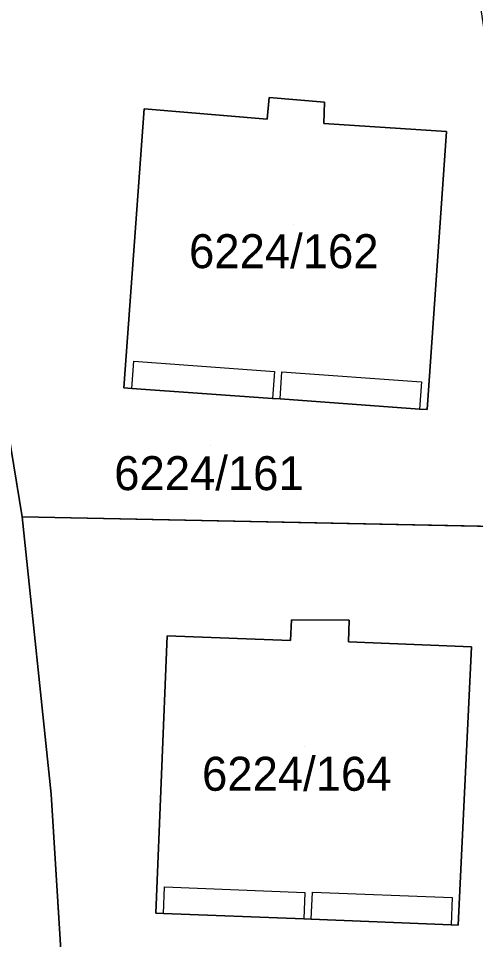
# Model space of a CAD drawing. Extents: x -266199 to -261993, y -1239047 to -1235108.
# Drawn here: x -263902.2 to -263875.3, y -1236080.9 to -1236026.7 of the extents above; entities that cross this region are included whole.
import ezdxf

# ---------------------------------------------------------------- set-up
doc = ezdxf.new("R2010")
doc.units = 0
for name, color, linetype in [('body_kn', 7, 'Continuous'), ('kladpar_druhypozemkov', 7, 'Continuous'), ('kladpar_hranice', 7, 'Continuous'), ('kladpar_parcelnecisla', 7, 'Continuous'), ('kladpar_plochy', 7, 'Continuous'), ('zappar_hrandruhpozemk', 7, 'Continuous')]:
    doc.layers.add(name, color=color, linetype=linetype)

msp = doc.modelspace()

# ---------------------------------------------------------------- linework, layer by layer
at = {"layer": 'body_kn'}
for p, q in [((-263887.44, -1236031.33), (-263887.44, -1236031.33)), ((-263884.18, -1236031.6), (-263884.18, -1236031.6)), ((-263894.8, -1236031.99), (-263894.8, -1236031.99)), ((-263894.8, -1236031.99), (-263894.8, -1236031.99)), ((-263887.56, -1236032.6), (-263887.56, -1236032.6)), ((-263884.23, -1236032.85), (-263884.23, -1236032.85)), ((-263877.01, -1236033.33), (-263877.01, -1236033.33)), ((-263895.41, -1236046.85), (-263895.41, -1236046.85)), ((-263887.14, -1236047.45), (-263887.14, -1236047.45)), ((-263886.69, -1236047.48), (-263886.69, -1236047.48)), ((-263878.47, -1236048.07), (-263878.47, -1236048.07)), ((-263896.01, -1236048.41), (-263896.01, -1236048.41)), ((-263895.52, -1236048.45), (-263895.52, -1236048.45)), ((-263887.25, -1236049.04), (-263887.25, -1236049.04)), ((-263887.25, -1236049.04), (-263887.25, -1236049.04)), ((-263886.8, -1236049.07), (-263886.8, -1236049.07)), ((-263878.59, -1236049.67), (-263878.59, -1236049.67)), ((-263878.59, -1236049.67), (-263878.59, -1236049.67)), ((-263878.15, -1236049.7), (-263878.15, -1236049.7)), ((-263901.98, -1236056.01), (-263901.98, -1236056.01)), ((-263886.14, -1236062.08), (-263886.14, -1236062.08)), ((-263882.73, -1236062.1), (-263882.73, -1236062.1)), ((-263893.45, -1236063.01), (-263893.45, -1236063.01)), ((-263893.45, -1236063.01), (-263893.45, -1236063.01)), ((-263886.19, -1236063.3), (-263886.19, -1236063.3)), ((-263882.78, -1236063.37), (-263882.78, -1236063.37)), ((-263875.54, -1236063.66), (-263875.54, -1236063.66)), ((-263900.28, -1236072.34), (-263900.28, -1236072.34)), ((-263893.61, -1236077.8), (-263893.61, -1236077.8)), ((-263885.34, -1236078.13), (-263885.34, -1236078.13)), ((-263884.9, -1236078.11), (-263884.9, -1236078.11)), ((-263876.67, -1236078.43), (-263876.67, -1236078.43)), ((-263894.12, -1236079.34), (-263894.12, -1236079.34)), ((-263893.67, -1236079.36), (-263893.67, -1236079.36)), ((-263885.41, -1236079.69), (-263885.41, -1236079.69)), ((-263885.41, -1236079.69), (-263885.41, -1236079.69)), ((-263884.97, -1236079.71), (-263884.97, -1236079.71)), ((-263876.73, -1236080.03), (-263876.73, -1236080.03)), ((-263876.73, -1236080.03), (-263876.73, -1236080.03)), ((-263876.32, -1236080.05), (-263876.32, -1236080.05))]:
    msp.add_line(p, q, dxfattribs=at)
at = {"layer": 'kladpar_druhypozemkov'}
for p, q in [((-263886.02, -1236038.77), (-263886.02, -1236038.77)), ((-263890.92, -1236051.84), (-263890.92, -1236051.84)), ((-263885.34, -1236069.54), (-263885.34, -1236069.54))]:
    msp.add_line(p, q, dxfattribs=at)
at = {"layer": 'kladpar_hranice'}
for p, q in [((-263895.52, -1236048.45), (-263887.25, -1236049.04)), ((-263887.25, -1236049.04), (-263895.52, -1236048.45)), ((-263887.25, -1236049.04), (-263886.8, -1236049.07)), ((-263886.8, -1236049.07), (-263887.25, -1236049.04)), ((-263886.8, -1236049.07), (-263878.59, -1236049.67)), ((-263878.59, -1236049.67), (-263886.8, -1236049.07)), ((-263893.67, -1236079.36), (-263885.41, -1236079.69)), ((-263885.41, -1236079.69), (-263893.67, -1236079.36)), ((-263885.41, -1236079.69), (-263884.97, -1236079.71)), ((-263884.97, -1236079.71), (-263885.41, -1236079.69)), ((-263884.97, -1236079.71), (-263876.73, -1236080.03)), ((-263876.73, -1236080.03), (-263884.97, -1236079.71))]:
    msp.add_line(p, q, dxfattribs=at)
for points in [[(-263931.95, -1235931.45), (-263933.49, -1235931.8), (-263932.86, -1235934.73), (-263931.28, -1235934.37), (-263926.76, -1235952.23), (-263922.95, -1235967.01), (-263919.11, -1235980.52), (-263917.55, -1235986.2), (-263915.46, -1235994.07), (-263907.95, -1236026.19), (-263903.98, -1236043.88), (-263901.98, -1236056.01), (-263900.28, -1236072.34), (-263899.11, -1236091.36), (-263898.02, -1236125.27), (-263896.72, -1236166.69), (-263896.19, -1236183.38), (-263895.58, -1236202.24)], [(-263873.21, -1236037.96), (-263872.31, -1236056.62), (-263901.98, -1236056.01), (-263903.98, -1236043.88), (-263907.95, -1236026.19), (-263875.05, -1236025.74), (-263873.21, -1236037.96)], [(-263894.8, -1236031.99), (-263887.56, -1236032.6), (-263887.44, -1236031.33), (-263884.18, -1236031.6), (-263884.23, -1236032.85), (-263877.01, -1236033.33), (-263878.15, -1236049.7), (-263878.59, -1236049.67)], [(-263878.59, -1236049.67), (-263878.15, -1236049.7), (-263877.01, -1236033.33), (-263884.23, -1236032.85), (-263884.18, -1236031.6), (-263887.44, -1236031.33), (-263887.56, -1236032.6)], [(-263887.56, -1236032.6), (-263894.8, -1236031.99), (-263896.01, -1236048.41), (-263895.52, -1236048.45)], [(-263895.52, -1236048.45), (-263896.01, -1236048.41), (-263894.8, -1236031.99)], [(-263872.31, -1236056.62), (-263871.92, -1236060.66), (-263872.43, -1236083.2), (-263869.72, -1236083.31), (-263870.45, -1236091.57), (-263899.11, -1236091.36), (-263900.28, -1236072.34), (-263901.98, -1236056.01), (-263872.31, -1236056.62)], [(-263893.45, -1236063.01), (-263886.19, -1236063.3), (-263886.14, -1236062.08), (-263882.73, -1236062.1), (-263882.78, -1236063.37), (-263875.54, -1236063.66), (-263876.32, -1236080.05), (-263876.73, -1236080.03)], [(-263876.73, -1236080.03), (-263876.32, -1236080.05), (-263875.54, -1236063.66), (-263882.78, -1236063.37), (-263882.73, -1236062.1), (-263886.14, -1236062.08), (-263886.19, -1236063.3)], [(-263886.19, -1236063.3), (-263893.45, -1236063.01), (-263894.12, -1236079.34), (-263893.67, -1236079.36)], [(-263893.67, -1236079.36), (-263894.12, -1236079.34), (-263893.45, -1236063.01)]]:
    msp.add_lwpolyline(points, dxfattribs=at)
at = {"layer": 'kladpar_plochy'}
for p, q in [((-263887.44, -1236031.33), (-263887.56, -1236032.6)), ((-263884.18, -1236031.6), (-263887.44, -1236031.33)), ((-263884.23, -1236032.85), (-263884.18, -1236031.6)), ((-263894.8, -1236031.99), (-263896.01, -1236048.41)), ((-263887.56, -1236032.6), (-263894.8, -1236031.99)), ((-263877.01, -1236033.33), (-263884.23, -1236032.85)), ((-263878.15, -1236049.7), (-263877.01, -1236033.33)), ((-263901.98, -1236056.01), (-263903.98, -1236043.88)), ((-263903.98, -1236043.88), (-263901.98, -1236056.01)), ((-263896.01, -1236048.41), (-263895.52, -1236048.45)), ((-263895.52, -1236048.45), (-263887.25, -1236049.04)), ((-263887.25, -1236049.04), (-263886.8, -1236049.07)), ((-263886.8, -1236049.07), (-263878.59, -1236049.67)), ((-263878.59, -1236049.67), (-263878.15, -1236049.7)), ((-263872.31, -1236056.62), (-263901.98, -1236056.01)), ((-263900.28, -1236072.34), (-263901.98, -1236056.01)), ((-263901.98, -1236056.01), (-263872.31, -1236056.62)), ((-263901.98, -1236056.01), (-263900.28, -1236072.34)), ((-263886.14, -1236062.08), (-263886.19, -1236063.3)), ((-263882.73, -1236062.1), (-263886.14, -1236062.08)), ((-263882.78, -1236063.37), (-263882.73, -1236062.1)), ((-263893.45, -1236063.01), (-263894.12, -1236079.34)), ((-263886.19, -1236063.3), (-263893.45, -1236063.01)), ((-263875.54, -1236063.66), (-263882.78, -1236063.37)), ((-263876.32, -1236080.05), (-263875.54, -1236063.66)), ((-263899.11, -1236091.36), (-263900.28, -1236072.34)), ((-263900.28, -1236072.34), (-263899.11, -1236091.36)), ((-263894.12, -1236079.34), (-263893.67, -1236079.36)), ((-263893.67, -1236079.36), (-263885.41, -1236079.69)), ((-263885.41, -1236079.69), (-263884.97, -1236079.71)), ((-263884.97, -1236079.71), (-263876.73, -1236080.03)), ((-263876.73, -1236080.03), (-263876.32, -1236080.05))]:
    msp.add_line(p, q, dxfattribs=at)
for points in [[(-263894.8, -1236031.99), (-263887.56, -1236032.6), (-263887.44, -1236031.33), (-263884.18, -1236031.6), (-263884.23, -1236032.85), (-263877.01, -1236033.33), (-263878.15, -1236049.7), (-263878.59, -1236049.67), (-263886.8, -1236049.07), (-263887.25, -1236049.04), (-263895.52, -1236048.45), (-263896.01, -1236048.41)], [(-263893.45, -1236063.01), (-263886.19, -1236063.3), (-263886.14, -1236062.08), (-263882.73, -1236062.1), (-263882.78, -1236063.37), (-263875.54, -1236063.66), (-263876.32, -1236080.05), (-263876.73, -1236080.03), (-263884.97, -1236079.71), (-263885.41, -1236079.69), (-263893.67, -1236079.36), (-263894.12, -1236079.34)]]:
    msp.add_lwpolyline(points, close=True, dxfattribs=at)
at = {"layer": 'zappar_hrandruhpozemk'}
for p, q in [((-263895.52, -1236048.45), (-263895.41, -1236046.85)), ((-263895.41, -1236046.85), (-263887.14, -1236047.45)), ((-263887.14, -1236047.45), (-263887.25, -1236049.04)), ((-263886.8, -1236049.07), (-263886.69, -1236047.48)), ((-263886.69, -1236047.48), (-263878.47, -1236048.07)), ((-263878.47, -1236048.07), (-263878.59, -1236049.67)), ((-263893.67, -1236079.36), (-263893.61, -1236077.8)), ((-263893.61, -1236077.8), (-263885.34, -1236078.13)), ((-263885.34, -1236078.13), (-263885.41, -1236079.69)), ((-263884.97, -1236079.71), (-263884.9, -1236078.11)), ((-263884.9, -1236078.11), (-263876.67, -1236078.43)), ((-263876.67, -1236078.43), (-263876.73, -1236080.03))]:
    msp.add_line(p, q, dxfattribs=at)

# ---------------------------------------------------------------- texts
at = {"layer": 'kladpar_parcelnecisla'}
for s, p in [('6224/162', (-263892.162, -1236041.37)), ('6224/161', (-263896.566, -1236054.44)), ('6224/164', (-263891.396, -1236072.14))]:
    msp.add_text(s, height=2, dxfattribs=at).set_placement(p)

doc.saveas('drawing.dxf')
